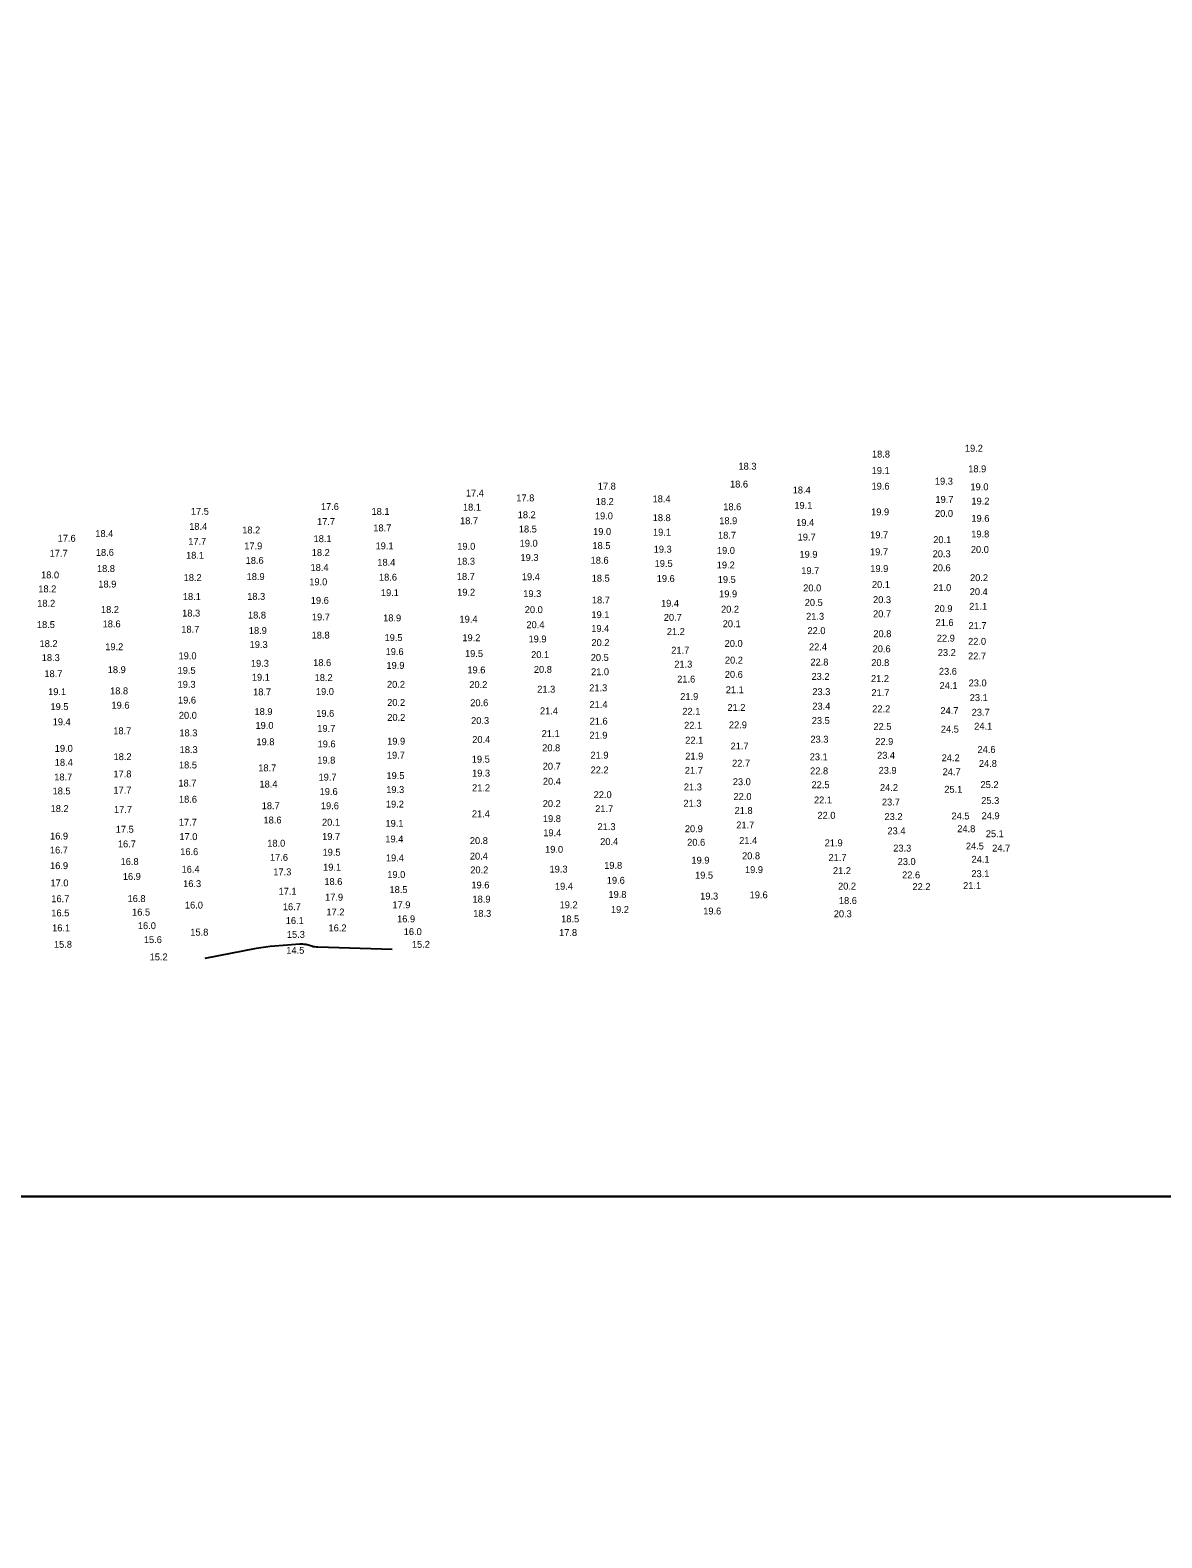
# Model space of a CAD drawing. Extents: x 988130 to 1132882, y 654656 to 841453.
# Drawn here: x 1033133 to 1033951, y 815441 to 816531 of the extents above; entities that cross this region are included whole.
import ezdxf

# ---------------------------------------------------------------- set-up
doc = ezdxf.new("R2010")
doc.units = 0
for name, color, linetype in [('V-ANNO-KEYM', 7, 'Continuous'), ('V-TOPO-MAJR', 7, 'Continuous'), ('V-TOPO-SOUN', 7, 'Continuous')]:
    doc.layers.add(name, color=color, linetype=linetype)

msp = doc.modelspace()

# ---------------------------------------------------------------- linework, layer by layer
at = {"layer": 'V-ANNO-KEYM'}
for points in [[(1014460, 815688), (1122485, 815688), (1122485, 822129), (1014460, 822129)], [(1014460, 809247), (1122485, 809247), (1122485, 815688), (1014460, 815688)]]:
    msp.add_lwpolyline(points, close=True, dxfattribs=at)
at = {"layer": 'V-TOPO-MAJR'}
msp.add_lwpolyline([(1033394.3, 815866.6), (1033340.7, 815868.2), (1033339.5, 815868.3), (1033338.4, 815868.4), (1033337.3, 815868.6), (1033336.2, 815868.9), (1033331.9, 815870.1), (1033330.8, 815870.3), (1033329.7, 815870.5), (1033328.6, 815870.5), (1033327.5, 815870.5), (1033309.5, 815869.1), (1033306.1, 815868.7), (1033302.8, 815868.3), (1033299.4, 815867.8), (1033296.1, 815867.2), (1033258.9, 815860.1)], dxfattribs=at)

# ---------------------------------------------------------------- texts
at = {"layer": 'V-TOPO-SOUN'}
for s, p in [('18.8 ', (1033741.2, 816222.3)), ('19.2 ', (1033808.4, 816226.5)), ('18.3 ', (1033644.7, 816213.5)), ('18.9 ', (1033810.8, 816211.6)), ('18.6 ', (1033638.6, 816200.6)), ('19.1 ', (1033741, 816210.4)), ('19.3 ', (1033786.7, 816202.7)), ('17.4 ', (1033447.6, 816194.1)), ('17.8 ', (1033484.1, 816190.6)), ('17.8 ', (1033543, 816199.1)), ('18.4 ', (1033582.6, 816189.9)), ('18.4 ', (1033683.9, 816196.3)), ('19.6 ', (1033740.9, 816199.1)), ('19.7 ', (1033787.1, 816189.5)), ('19.0 ', (1033812.4, 816198.6)), ('17.5 ', (1033248.8, 816180.9)), ('17.6 ', (1033342.8, 816184.3)), ('18.1 ', (1033379.4, 816180.8)), ('18.1 ', (1033445.5, 816183.9)), ('18.2 ', (1033485.1, 816178.4)), ('18.2 ', (1033541.5, 816188)), ('18.6 ', (1033633.7, 816184.2)), ('19.1 ', (1033685.1, 816185.2)), ('19.9 ', (1033740.6, 816180.5)), ('20.0 ', (1033786.8, 816179.4)), ('19.2 ', (1033813.1, 816188.3)), ('18.4 ', (1033247.6, 816170)), ('18.2 ', (1033285.9, 816167.4)), ('17.7 ', (1033340, 816173.5)), ('18.7 ', (1033380.7, 816168.9)), ('18.7 ', (1033443.4, 816174.1)), ('18.5 ', (1033485.9, 816168.1)), ('19.0 ', (1033540.9, 816177.6)), ('18.8 ', (1033582.7, 816176.3)), ('18.9 ', (1033630.8, 816174.1)), ('19.4 ', (1033686.4, 816172.8)), ('19.6 ', (1033813.1, 816175.8)), ('17.6 ', (1033152.5, 816161.4)), ('18.4 ', (1033179.7, 816164.8)), ('17.7 ', (1033246.9, 816159.2)), ('18.1 ', (1033337.5, 816161.1)), ('19.0 ', (1033486.5, 816157.8)), ('19.0 ', (1033539.6, 816166.3)), ('19.1 ', (1033582.9, 816165.8)), ('18.7 ', (1033629.9, 816163.6)), ('19.7 ', (1033687.5, 816162.3)), ('19.7 ', (1033739.9, 816163.9)), ('20.1 ', (1033785.5, 816160.4)), ('19.8 ', (1033813, 816164.5)), ('17.7 ', (1033146.7, 816150.6)), ('18.6 ', (1033180.1, 816151.2)), ('18.1 ', (1033245.3, 816149.1)), ('17.9 ', (1033287.4, 816155.9)), ('18.2 ', (1033336.2, 816151.1)), ('19.1 ', (1033382.3, 816155.9)), ('19.0 ', (1033441.4, 816155.6)), ('19.3 ', (1033487.1, 816147.5)), ('18.5 ', (1033539.1, 816156.1)), ('19.3 ', (1033583.4, 816153.5)), ('19.0 ', (1033629.1, 816152.6)), ('19.9 ', (1033688.8, 816149.8)), ('19.7 ', (1033739.8, 816151.6)), ('20.3 ', (1033785.1, 816150.2)), ('20.0 ', (1033812.7, 816153.3)), ('18.0 ', (1033140.5, 816134.9)), ('18.8 ', (1033180.9, 816139.5)), ('18.6 ', (1033288.4, 816145.4)), ('18.4 ', (1033335.3, 816140.3)), ('18.4 ', (1033383.6, 816144)), ('18.3 ', (1033441.2, 816144.8)), ('18.6 ', (1033537.8, 816145.5)), ('19.5 ', (1033584.1, 816143.2)), ('19.2 ', (1033629, 816142.1)), ('19.7 ', (1033690.1, 816138)), ('19.9 ', (1033740, 816139.5)), ('20.6 ', (1033785.1, 816140.1)), ('18.2 ', (1033138.5, 816124.8)), ('18.9 ', (1033181.9, 816128.3)), ('18.2 ', (1033243.6, 816133)), ('18.9 ', (1033289.1, 816133.7)), ('19.0 ', (1033334.4, 816129.9)), ('18.6 ', (1033384.8, 816133.3)), ('18.7 ', (1033441.1, 816133.8)), ('19.4 ', (1033488.1, 816133.6)), ('18.5 ', (1033538.6, 816132.5)), ('19.6 ', (1033585.6, 816132.3)), ('19.5 ', (1033629.7, 816131.6)), ('20.0 ', (1033691.5, 816125.5)), ('20.1 ', (1033741.2, 816128)), ('21.0 ', (1033785.5, 816125.7)), ('20.2 ', (1033812.1, 816132.9)), ('18.2 ', (1033137.7, 816114.4)), ('18.1 ', (1033243, 816119.3)), ('18.3 ', (1033289.5, 816119.4)), ('19.6 ', (1033335.5, 816116.5)), ('19.1 ', (1033386.2, 816122.1)), ('19.2 ', (1033441.3, 816122.4)), ('19.3 ', (1033489.1, 816121.4)), ('18.7 ', (1033538.7, 816116.8)), ('19.4 ', (1033588.7, 816114.4)), ('19.9 ', (1033630.7, 816121.2)), ('20.5 ', (1033692.6, 816115)), ('20.3 ', (1033742, 816117)), ('20.4 ', (1033811.9, 816122.8)), ('18.2 ', (1033183.8, 816109.9)), ('18.3 ', (1033242.5, 816107.3)), ('18.8 ', (1033290.1, 816105.9)), ('19.7 ', (1033336.3, 816104.5)), ('18.9 ', (1033387.8, 816103.8)), ('19.4 ', (1033443, 816102.9)), ('20.0 ', (1033490.2, 816109.8)), ('19.1 ', (1033538.4, 816106.2)), ('20.7 ', (1033590.7, 816104.2)), ('20.2 ', (1033632.1, 816110.1)), ('21.3 ', (1033693.6, 816105)), ('20.7 ', (1033742, 816106.8)), ('20.9 ', (1033786.4, 816110.6)), ('21.1 ', (1033811.5, 816112.2)), ('18.5 ', (1033137.5, 816099)), ('18.6 ', (1033185, 816099.5)), ('18.7 ', (1033241.9, 816095.6)), ('18.9 ', (1033290.7, 816094.7)), ('18.8 ', (1033336.1, 816091.4)), ('20.4 ', (1033491.4, 816098.9)), ('19.4 ', (1033538.3, 816096.2)), ('21.2 ', (1033592.9, 816094)), ('20.1 ', (1033633.3, 816099.6)), ('22.0 ', (1033694.6, 816094.6)), ('20.8 ', (1033742.2, 816092.4)), ('21.6 ', (1033787.2, 816100.5)), ('21.7 ', (1033811, 816098.3)), ('18.2 ', (1033139.4, 816085.2)), ('19.2 ', (1033186.9, 816083)), ('19.3 ', (1033291.3, 816084.6)), ('19.5 ', (1033388.8, 816089.6)), ('19.2 ', (1033445.1, 816089.5)), ('19.9 ', (1033492.9, 816088.6)), ('20.2 ', (1033538.4, 816086)), ('21.7 ', (1033596.1, 816080.5)), ('20.0 ', (1033634.7, 816085.4)), ('22.4 ', (1033695.7, 816082.9)), ('20.6 ', (1033741.7, 816081.5)), ('22.9 ', (1033788.1, 816089.2)), ('22.0 ', (1033810.7, 816086.9)), ('18.3 ', (1033141, 816075.1)), ('19.0 ', (1033239.9, 816076.4)), ('19.3 ', (1033292.2, 816071)), ('18.6 ', (1033337.2, 816071.5)), ('19.6 ', (1033389.6, 816079.5)), ('19.9 ', (1033390.2, 816069.5)), ('19.5 ', (1033447, 816078.1)), ('20.1 ', (1033494.8, 816077.3)), ('20.5 ', (1033537.9, 816075.2)), ('21.3 ', (1033598.3, 816070.4)), ('20.2 ', (1033634.9, 816073.3)), ('22.8 ', (1033696.7, 816071.9)), ('20.8 ', (1033740.7, 816071.5)), ('23.2 ', (1033788.8, 816078.8)), ('22.7 ', (1033810.7, 816076.3)), ('18.7 ', (1033142.9, 816063.5)), ('18.9 ', (1033188.7, 816066.4)), ('19.5 ', (1033239.2, 816065.9)), ('19.1 ', (1033292.9, 816060.9)), ('18.2 ', (1033338.3, 816060.7)), ('19.6 ', (1033448.7, 816066.2)), ('20.8 ', (1033496.8, 816066.6)), ('21.0 ', (1033538.1, 816064.9)), ('21.6 ', (1033600.4, 816059.6)), ('20.6 ', (1033634.8, 816063)), ('23.2 ', (1033697.5, 816061.5)), ('21.2 ', (1033740.5, 816060)), ('23.6 ', (1033789.6, 816065.2)), ('19.1 ', (1033145.6, 816050.5)), ('18.8 ', (1033190.4, 816051.1)), ('19.3 ', (1033239.2, 816055.8)), ('18.7 ', (1033293.8, 816050.3)), ('19.0 ', (1033339.2, 816050.6)), ('20.2 ', (1033390.6, 816055.8)), ('20.2 ', (1033450.1, 816055.6)), ('21.3 ', (1033499.2, 816052.3)), ('21.3 ', (1033536.8, 816053.3)), ('21.1 ', (1033635.5, 816051.9)), ('23.3 ', (1033698.1, 816050.5)), ('21.7 ', (1033740.8, 816049.8)), ('24.1 ', (1033790.1, 816054.9)), ('23.0 ', (1033811.1, 816056.8)), ('19.5 ', (1033147.3, 816039.7)), ('19.6 ', (1033191.4, 816040.7)), ('19.6 ', (1033239.5, 816044.4)), ('20.2 ', (1033390.7, 816042.7)), ('20.6 ', (1033450.8, 816042.5)), ('21.4 ', (1033501.2, 816036.6)), ('21.4 ', (1033537, 816041.2)), ('21.9 ', (1033602.6, 816047)), ('21.2 ', (1033636.7, 816039.1)), ('23.4 ', (1033698.1, 816040)), ('22.2 ', (1033741.4, 816038.1)), ('24.7 ', (1033790.7, 816036.8)), ('23.1 ', (1033811.9, 816046.2)), ('19.4 ', (1033148.9, 816028.7)), ('20.0 ', (1033240.1, 816033.4)), ('18.9 ', (1033294.8, 816036.1)), ('19.0 ', (1033295.5, 816026.1)), ('19.6 ', (1033339.4, 816034.8)), ('20.2 ', (1033390.8, 816031.9)), ('20.3 ', (1033451.4, 816029.6)), ('21.6 ', (1033537.1, 816029.2)), ('22.1 ', (1033604.1, 816036.3)), ('22.1 ', (1033605.4, 816026.2)), ('22.9 ', (1033637.8, 816026.5)), ('23.5 ', (1033697.7, 816029.6)), ('23.7 ', (1033813.3, 816035.6)), ('18.7 ', (1033192.7, 816022.2)), ('18.3 ', (1033240.5, 816020.7)), ('19.7 ', (1033340.2, 816023.9)), ('19.9 ', (1033390.7, 816014.7)), ('20.4 ', (1033452.2, 816015.9)), ('21.1 ', (1033502.4, 816020.2)), ('21.9 ', (1033536.9, 816019)), ('22.1 ', (1033606.2, 816015.4)), ('23.3 ', (1033696.7, 816016.1)), ('22.5 ', (1033742.3, 816025.3)), ('24.5 ', (1033791, 816023.4)), ('24.1 ', (1033815.1, 816025.5)), ('19.0 ', (1033150.4, 816009.5)), ('18.3 ', (1033240.7, 816008.6)), ('19.8 ', (1033296.2, 816014.3)), ('19.6 ', (1033340.4, 816012.7)), ('19.7 ', (1033390.5, 816004.6)), ('20.8 ', (1033502.8, 816009.9)), ('21.9 ', (1033537.7, 816004.6)), ('21.9 ', (1033606.2, 816003.9)), ('21.7 ', (1033639, 816011.2)), ('22.9 ', (1033743.6, 816014.5)), ('23.4 ', (1033744.9, 816004.5)), ('24.6 ', (1033817.5, 816008.7)), ('18.4 ', (1033150.4, 815999.4)), ('18.2 ', (1033192.9, 816003.5)), ('18.5 ', (1033240.2, 815997.5)), ('18.7 ', (1033297.5, 815995.4)), ('19.8 ', (1033340.2, 816001)), ('19.5 ', (1033451.9, 816001.7)), ('20.7 ', (1033503.2, 815996.6)), ('22.2 ', (1033537.8, 815993.9)), ('21.7 ', (1033605.9, 815993.6)), ('22.7 ', (1033640.1, 815998.8)), ('23.1 ', (1033696.2, 816003.4)), ('22.8 ', (1033696.5, 815993.2)), ('23.9 ', (1033746, 815993.6)), ('24.2 ', (1033791.6, 816002.7)), ('24.8 ', (1033818.5, 815998.6)), ('18.7 ', (1033150, 815988.8)), ('17.8 ', (1033192.8, 815991)), ('18.7 ', (1033239.8, 815984.4)), ('18.4 ', (1033298.4, 815983.7)), ('19.7 ', (1033341.1, 815988.7)), ('19.5 ', (1033390.2, 815989.8)), ('19.3 ', (1033452.1, 815991.6)), ('20.4 ', (1033503.3, 815985.7)), ('23.0 ', (1033640.6, 815985.4)), ('22.5 ', (1033697.5, 815983.2)), ('24.7 ', (1033792.3, 815992.6)), ('25.2 ', (1033819.7, 815983.3)), ('18.5 ', (1033148.8, 815978.7)), ('17.7 ', (1033192.8, 815979.3)), ('18.6 ', (1033240.2, 815972.7)), ('19.6 ', (1033341.9, 815978.3)), ('19.3 ', (1033390, 815979.7)), ('21.2 ', (1033452.1, 815981)), ('22.0 ', (1033540, 815976)), ('21.3 ', (1033605.2, 815981.6)), ('22.0 ', (1033641.1, 815974.7)), ('22.1 ', (1033699.3, 815972.2)), ('24.2 ', (1033747, 815981.2)), ('25.1 ', (1033793.5, 815979.9)), ('25.3 ', (1033820.2, 815971.8)), ('18.2 ', (1033147.4, 815966)), ('17.7 ', (1033193.2, 815965.3)), ('18.7 ', (1033300, 815968)), ('19.6 ', (1033342.8, 815968)), ('19.2 ', (1033389.8, 815969.2)), ('21.4 ', (1033452, 815962.2)), ('20.2 ', (1033503.2, 815969.6)), ('21.7 ', (1033541.1, 815965.9)), ('21.3 ', (1033604.9, 815969.8)), ('21.8 ', (1033641.9, 815964.6)), ('22.0 ', (1033701.8, 815961.1)), ('23.7 ', (1033748.4, 815970.7)), ('24.5 ', (1033798.7, 815960.6)), ('24.9 ', (1033820.5, 815960.8)), ('17.5 ', (1033194.5, 815951)), ('17.7 ', (1033240.1, 815956.1)), ('18.6 ', (1033301.3, 815957.7)), ('20.1 ', (1033343.6, 815956.1)), ('19.1 ', (1033389.5, 815955.3)), ('19.8 ', (1033503.3, 815958.7)), ('21.3 ', (1033542.8, 815952.9)), ('20.9 ', (1033605.9, 815951.4)), ('21.7 ', (1033643.1, 815954.1)), ('23.2 ', (1033750.3, 815960.2)), ('23.4 ', (1033752.4, 815949.9)), ('24.8 ', (1033802.9, 815951.4)), ('16.9 ', (1033147, 815946.1)), ('16.7 ', (1033196, 815940.4)), ('17.0 ', (1033240.5, 815945.7)), ('18.0 ', (1033304, 815940.9)), ('19.7 ', (1033343.7, 815945.8)), ('19.4 ', (1033389.4, 815944)), ('20.8 ', (1033450.5, 815942.8)), ('19.4 ', (1033503.6, 815948.5)), ('20.4 ', (1033544.7, 815942.1)), ('20.6 ', (1033607.6, 815941.6)), ('21.4 ', (1033645.2, 815942.9)), ('21.9 ', (1033707, 815941.2)), ('24.5 ', (1033809.1, 815938.9)), ('25.1 ', (1033823.5, 815947.8)), ('16.7 ', (1033146.9, 815936)), ('16.8 ', (1033198, 815927.7)), ('16.6 ', (1033241.1, 815934.8)), ('17.6 ', (1033306, 815930.7)), ('19.5 ', (1033344, 815934.4)), ('19.4 ', (1033389.8, 815930.3)), ('20.4 ', (1033450.5, 815931.6)), ('19.0 ', (1033504.9, 815936.5)), ('19.9 ', (1033610.7, 815928.6)), ('20.8 ', (1033647.3, 815931.8)), ('21.7 ', (1033709.8, 815930.6)), ('23.3 ', (1033756.6, 815937.4)), ('23.0 ', (1033759.8, 815927.7)), ('24.1 ', (1033813.2, 815929.3)), ('24.7 ', (1033828.1, 815937.4)), ('16.9 ', (1033147, 815924.7)), ('16.9 ', (1033199.6, 815916.9)), ('16.4 ', (1033242.1, 815922.1)), ('17.3 ', (1033308.4, 815920.2)), ('19.1 ', (1033344.4, 815923.6)), ('19.0 ', (1033390.8, 815918.3)), ('20.2 ', (1033450.8, 815921.6)), ('19.3 ', (1033508.1, 815922.2)), ('19.8 ', (1033547.6, 815924.9)), ('19.5 ', (1033613.3, 815917.8)), ('19.9 ', (1033649.4, 815921.8)), ('21.2 ', (1033713, 815921.1)), ('22.6 ', (1033763, 815918)), ('23.1 ', (1033813.1, 815918.9)), ('17.0 ', (1033147.3, 815912.2)), ('16.3 ', (1033243.2, 815911.7)), ('17.1 ', (1033312.2, 815906.2)), ('18.6 ', (1033345.3, 815913.2)), ('18.5 ', (1033392.4, 815907.4)), ('19.6 ', (1033451.6, 815910.7)), ('19.4 ', (1033512, 815909.8)), ('19.6 ', (1033549.5, 815914.1)), ('20.2 ', (1033716.7, 815909.9)), ('22.2 ', (1033770.5, 815909.5)), ('21.1 ', (1033807.1, 815910.3)), ('16.7 ', (1033147.9, 815900.8)), ('16.8 ', (1033203, 815900.9)), ('16.0 ', (1033244.5, 815896.2)), ('16.7 ', (1033315.3, 815895)), ('17.9 ', (1033345.8, 815901.9)), ('17.9 ', (1033394.5, 815896.4)), ('18.9 ', (1033452.4, 815900.5)), ('19.2 ', (1033515.4, 815896.4)), ('19.8 ', (1033550.7, 815903.9)), ('19.3 ', (1033617, 815902.7)), ('19.6 ', (1033652.8, 815903.6)), ('18.6 ', (1033717.3, 815899.5)), ('16.5 ', (1033147.9, 815890.5)), ('16.5 ', (1033206.3, 815891.1)), ('16.1 ', (1033317.4, 815885)), ('17.2 ', (1033346.8, 815891.2)), ('16.9 ', (1033397.9, 815886.2)), ('18.3 ', (1033452.9, 815890.2)), ('18.5 ', (1033516.5, 815886.2)), ('19.2 ', (1033552.5, 815893)), ('19.6 ', (1033619.2, 815891.9)), ('20.3 ', (1033713.6, 815889.9)), ('16.1 ', (1033148.5, 815879.7)), ('16.0 ', (1033210.5, 815881.3)), ('15.8 ', (1033248.4, 815876.6)), ('15.3 ', (1033318.2, 815875)), ('16.2 ', (1033348.3, 815879.7)), ('16.0 ', (1033402.7, 815877)), ('17.8 ', (1033515, 815876.3)), ('15.8 ', (1033149.8, 815867.8)), ('15.6 ', (1033214.8, 815871.2)), ('14.5 ', (1033317.8, 815863.5)), ('15.2 ', (1033408.6, 815867.8)), ('15.2 ', (1033219, 815858.7))]:
    msp.add_text(s, height=5, rotation=360, dxfattribs=at).set_placement(p)

doc.saveas('drawing.dxf')
